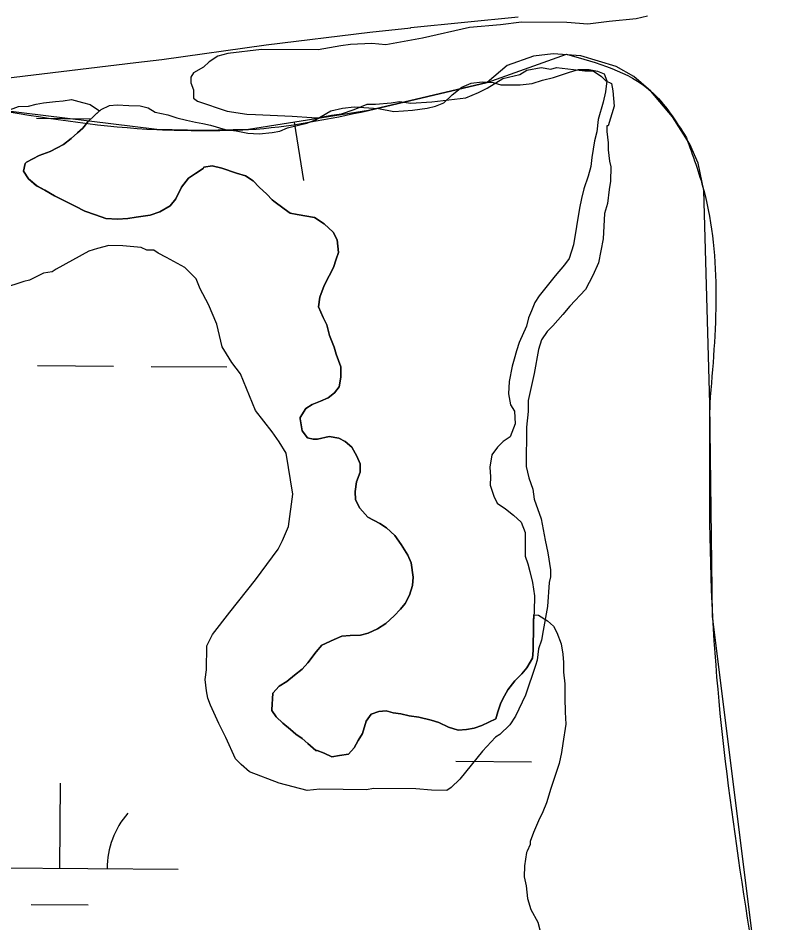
# Model space of a CAD drawing. Extents: x 3172231 to 3210228, y 940198 to 965780.
# Drawn here: x 3185524.3 to 3185848.4, y 957077.4 to 957460.3 of the extents above; entities that cross this region are included whole.
import ezdxf

# ---------------------------------------------------------------- set-up
doc = ezdxf.new("R2010")
doc.units = 0
for name, color, linetype in [('V-BORW-LINE', 7, 'Continuous'), ('V-ROAD-CNTR', 7, 'Continuous'), ('V-SITE-VEGE', 7, 'Continuous'), ('V-TOPO-SHOR', 7, 'Continuous'), ('V-WETL-SWMP', 7, 'Continuous')]:
    doc.layers.add(name, color=color, linetype=linetype)

msp = doc.modelspace()

# ---------------------------------------------------------------- linework, layer by layer
at = {"layer": 'V-BORW-LINE'}
for p, q in [((3185722.497, 957432.977), (3185756.082, 957444.982)), ((3185672.405, 957421.155), (3185722.497, 957432.977)), ((3185640.967, 957416.164), (3185644.887, 957391.473))]:
    msp.add_line(p, q, dxfattribs=at)
for points in [[(3185742.123, 957444.21), (3185730.949, 957440.253)], [(3185750.496, 957445.107), (3185742.123, 957444.21)], [(3185762.104, 957444.26), (3185750.496, 957445.107)], [(3185777.032, 957439.731), (3185762.104, 957444.26)], [(3185730.949, 957440.253), (3185722.497, 957432.977)], [(3185784.588, 957435.52), (3185777.032, 957439.731)], [(3185791.767, 957429.364), (3185784.588, 957435.52)], [(3185722.497, 957432.977), (3185672.405, 957421.155)], [(3185800.837, 957418.508), (3185791.767, 957429.364)], [(3185582.895, 957413.105), (3185516.352, 957421.257)], [(3185672.405, 957421.155), (3185621.699, 957413.105)], [(3185808.205, 957406.974), (3185800.837, 957418.508)], [(3185602.315, 957412.716), (3185582.895, 957413.105)], [(3185621.699, 957413.105), (3185602.315, 957412.716)], [(3185811.723, 957398.837), (3185808.205, 957406.974)], [(3185814.147, 957387.343), (3185811.723, 957398.837)], [(3185816.63, 957297.163), (3185814.147, 957387.343)], [(3185817.815, 957207.026), (3185816.63, 957297.163)], [(3185848.416, 956962.42), (3185817.815, 957207.026)]]:
    msp.add_lwpolyline(points, dxfattribs=at)
for points in [[(3185756.082, 957444.982), (3185791.767, 957429.364), (3185806.761, 957409.603)], [(3185516.352, 957421.257), (3185582.895, 957413.105), (3185602.315, 957412.716)], [(3185602.315, 957412.716), (3185621.699, 957413.105), (3185672.405, 957421.155)], [(3185806.761, 957409.603), (3185814.147, 957387.343), (3185816.63, 957297.163)], [(3185816.63, 957297.163), (3185817.815, 957207.026), (3185838.208, 957043.835)]]:
    msp.add_spline(points, degree=3, dxfattribs=at)
at = {"layer": 'V-ROAD-CNTR'}
msp.add_lwpolyline([(3185347.497, 957419.729), (3185364.423, 957419.627), (3185381.297, 957419.801), (3185383.942, 957419.852), (3185401.061, 957421.032), (3185417.92, 957422.49), (3185434.752, 957424.239), (3185451.548, 957426.281), (3185468.255, 957428.608), (3185471.257, 957429.058), (3185522.533, 957435.305), (3185574.032, 957441.495), (3185585.006, 957442.803), (3185629.095, 957448.962), (3185673.022, 957454.332), (3185690.287, 957456.175), (3185690.287, 957456.323), (3185735.642, 957460.76)], dxfattribs=at)
at = {"layer": 'V-SITE-VEGE'}
for points in [[(3185790.281, 957461.026), (3185785.497, 957459.875), (3185774.144, 957458.784), (3185765.18, 957457.669), (3185756.235, 957458.347), (3185737.135, 957458.517), (3185728.171, 957457.403), (3185715.031, 957456.328), (3185695.29, 957451.73)], [(3185695.29, 957451.73), (3185679.746, 957448.886), (3185673.782, 957449.535), (3185664.824, 957449.019), (3185660.642, 957448.46), (3185651.076, 957446.754), (3185627.203, 957446.969), (3185612.862, 957445.306), (3185608.672, 957444.151), (3185605.072, 957441.793), (3185602.661, 957439.428), (3185598.463, 957437.077), (3185597.253, 957435.297), (3185597.23, 957432.911), (3185598.397, 957429.915), (3185598.367, 957426.335), (3185600.146, 957425.125), (3185612.645, 957420.834), (3185620.989, 957419.566), (3185624.569, 957419.534), (3185640.082, 957418.796), (3185648.432, 957418.127), (3185650.82, 957418.104), (3185656.798, 957419.247), (3185660.984, 957419.804), (3185666.371, 957421.547), (3185671.763, 957423.888), (3185675.345, 957423.855), (3185681.915, 957424.394), (3185685.501, 957424.957), (3185690.271, 957424.318), (3185699.229, 957424.834), (3185713.569, 957426.497), (3185718.961, 957428.836), (3185722.559, 957430.595), (3185729.162, 957434.713), (3185736.34, 957436.44), (3185739.341, 957438.203), (3185745.321, 957439.346), (3185749.493, 957438.709), (3185751.885, 957439.287), (3185763.81, 957437.984), (3185767.392, 957437.951), (3185770.952, 957435.533), (3185772.727, 957433.726), (3185775.103, 957432.512), (3185775.674, 957429.522), (3185776.211, 957422.952), (3185773.749, 957414.616), (3185773.151, 957414.625), (3185773.131, 957412.235), (3185773.686, 957407.455), (3185773.657, 957404.471), (3185774.21, 957399.691), (3185774.788, 957397.299), (3185774.734, 957391.329), (3185774.106, 957387.753), (3185773.454, 957381.789), (3185772.223, 957377.621), (3185771.531, 957366.884), (3185769.647, 957356.754), (3185767.214, 957351.405), (3185764.177, 957345.462), (3185757.545, 957338.359), (3185754.529, 957334.804), (3185750.31, 957330.067), (3185747.901, 957327.701), (3185745.481, 957324.142), (3185744.25, 957319.974), (3185742.368, 957309.843), (3185739.879, 957298.526), (3185739.836, 957293.75), (3185739.181, 957287.19), (3185739.031, 957270.478), (3185740.182, 957265.692), (3185741.929, 957260.902), (3185742.489, 957256.72), (3185745.399, 957248.335), (3185747.109, 957239.369), (3185748.256, 957233.985), (3185749.384, 957226.815), (3185749.358, 957223.829), (3185748.739, 957221.447), (3185748.051, 957211.303), (3185746.171, 957201.174), (3185745.536, 957197), (3185744.309, 957193.43), (3185743.67, 957188.663), (3185743.052, 957186.281), (3185738.761, 957173.784), (3185734.503, 957164.869), (3185732.085, 957161.308), (3185727.872, 957157.169), (3185726.068, 957155.991), (3185720.643, 957150.07), (3185710.986, 957138.218), (3185707.374, 957134.669), (3185705.571, 957133.492), (3185699.005, 957133.551), (3185692.446, 957134.206), (3185674.54, 957134.366)], [(3185674.54, 957134.366), (3185671.552, 957133.797), (3185651.854, 957133.973), (3185646.478, 957133.424), (3185634.567, 957136.514), (3185622.076, 957141.403), (3185618.521, 957144.418), (3185616.156, 957146.828), (3185612.06, 957155.819), (3185609.129, 957161.813), (3185605.617, 957169.604), (3185604.449, 957172.598), (3185603.88, 957175.588), (3185603.325, 957180.368), (3185603.96, 957184.54), (3185604.05, 957194.688), (3185606.481, 957199.441), (3185613.729, 957208.928), (3185624.593, 957222.557), (3185634.262, 957235.603), (3185636.085, 957239.168), (3185638.526, 957245.116), (3185640.439, 957258.827), (3185637.61, 957276.161), (3185634.667, 957280.964), (3185631.72, 957285.169), (3185624.638, 957294.186), (3185618.214, 957309.763), (3185614.675, 957314.57), (3185612.32, 957318.172), (3185610.554, 957321.172), (3185608.254, 957330.743), (3185604.748, 957339.131), (3185601.226, 957345.728), (3185599.473, 957349.922), (3185594.74, 957354.739), (3185587.019, 957358.987), (3185583.453, 957360.809), (3185581.673, 957362.022), (3185578.689, 957362.046), (3185576.314, 957363.261), (3185568.558, 957363.926), (3185562.59, 957363.982), (3185557.802, 957362.831), (3185554.214, 957361.669), (3185540.416, 957354.033), (3185538.614, 957352.855), (3185535.028, 957352.29), (3185529.034, 957349.361), (3185526.64, 957348.783), (3185517.661, 957345.879)]]:
    msp.add_lwpolyline(points, dxfattribs=at)
at = {"layer": 'V-TOPO-SHOR'}
for points in [[(3185562.908, 957423.288), (3185566.133, 957423.552), (3185571.116, 957423.214), (3185575.806, 957423.173), (3185579.314, 957422.262), (3185582.23, 957420.476), (3185587.498, 957419.255), (3185591.297, 957418.049), (3185595.395, 957417.133), (3185599.196, 957416.22), (3185602.416, 957415.606), (3185605.635, 957414.989), (3185611.775, 957413.175), (3185616.461, 957412.548), (3185621.435, 957411.622), (3185626.123, 957411.288), (3185631.7, 957411.825), (3185634.93, 957412.38), (3185638.165, 957413.818), (3185642.868, 957414.948), (3185646.392, 957415.796), (3185649.923, 957417.232), (3185656.407, 957420.984), (3185661.4, 957422.112), (3185666.391, 957422.655), (3185672.543, 957422.305), (3185676.643, 957421.975), (3185683.082, 957420.744), (3185687.19, 957421), (3185691.004, 957421.26), (3185697.166, 957422.085), (3185700.693, 957422.933), (3185704.224, 957424.367), (3185707.773, 957427.853), (3185711.906, 957431.041), (3185715.731, 957432.766), (3185720.427, 957433.311), (3185725.115, 957432.975), (3185728.333, 957432.065), (3185731.556, 957432.037), (3185736.539, 957431.994), (3185741.528, 957432.534), (3185745.939, 957433.962), (3185750.64, 957435.09), (3185757.404, 957437.376), (3185761.226, 957438.515), (3185765.623, 957438.476), (3185769.135, 957437.857), (3185772.055, 957436.657), (3185773.202, 957433.716), (3185772.574, 957429.03), (3185771.654, 957424.641), (3185769.536, 957417.332), (3185768.904, 957412.061), (3185767.99, 957408.257), (3185767.372, 957404.745), (3185766.753, 957401.233), (3185766.428, 957397.423), (3185765.217, 957393.332), (3185763.411, 957388.07), (3185762.495, 957383.974), (3185761.58, 957379.878), (3185759.096, 957364.363)], [(3185685.888, 957210.226), (3185687.961, 957212.553), (3185689.75, 957216.055), (3185690.961, 957220.149), (3185691.284, 957223.663), (3185690.461, 957229.827), (3185689.023, 957233.063), (3185686.132, 957237.489), (3185683.527, 957241.323), (3185680.039, 957244.579), (3185677.123, 957246.363), (3185672.162, 957249.048), (3185668.681, 957252.89), (3185666.952, 957256.423), (3185666.69, 957259.943), (3185667.315, 957264.041), (3185668.816, 957268.133), (3185668.849, 957271.65), (3185667.411, 957274.888), (3185665.394, 957278.717), (3185662.483, 957281.089), (3185659.858, 957282.578), (3185655.76, 957283.2), (3185650.765, 957282.074), (3185649.006, 957282.088), (3185646.667, 957282.697), (3185644.346, 957285.65), (3185643.513, 957290.641), (3185643.519, 957291.226), (3185645.897, 957295.015), (3185648.551, 957296.752), (3185652.082, 957298.186), (3185655.319, 957299.621), (3185657.976, 957301.651), (3185660.052, 957304.27), (3185660.675, 957308.368), (3185660.714, 957312.767), (3185658.711, 957318.061), (3185657.857, 957321), (3185655.85, 957326.004), (3185654.715, 957330.411), (3185653.28, 957333.649), (3185651.267, 957338.064), (3185651.889, 957342.162), (3185653.693, 957347.131), (3185655.782, 957351.217), (3185657.572, 957354.719), (3185658.777, 957358.225), (3185659.682, 957361.149), (3185659.143, 957366.429), (3185657.413, 957369.671), (3185653.634, 957373.222), (3185649.552, 957375.899), (3185642.235, 957377.136), (3185639.308, 957377.748), (3185636.687, 957379.53), (3185632.318, 957382.795), (3185631.737, 957383.386), (3185629.412, 957385.754), (3185626.215, 957388.713), (3185623.6, 957391.376), (3185620.395, 957393.457), (3185616.594, 957394.663), (3185610.456, 957396.77), (3185606.36, 957397.686), (3185602.837, 957397.131), (3185602.538, 957396.549), (3185599.294, 957394.524), (3185596.345, 957392.498), (3185593.38, 957388.713), (3185590.99, 957383.751), (3185588.618, 957380.841), (3185584.199, 957378.242), (3185580.08, 957376.812), (3185574.211, 957375.985), (3185570.688, 957375.432), (3185566.287, 957375.178), (3185561.306, 957375.516), (3185556.921, 957377.021), (3185552.539, 957378.527), (3185548.453, 957380.616), (3185544.951, 957382.405), (3185539.698, 957385.09), (3185535.616, 957387.472), (3185532.114, 957389.262), (3185528.62, 957392.226), (3185526.599, 957395.47), (3185527.213, 957398.687), (3185527.805, 957399.269), (3185530.455, 957400.711), (3185533.107, 957402.154), (3185537.813, 957403.871), (3185540.758, 957405.31), (3185543.411, 957406.752), (3185546.659, 957409.361), (3185549.317, 957411.684), (3185551.68, 957413.713), (3185553.757, 957416.335), (3185556.714, 957419.239), (3185559.375, 957421.559), (3185562.908, 957423.288)], [(3185759.096, 957364.363), (3185757.283, 957358.516), (3185755.209, 957355.894), (3185751.354, 957351.239), (3185748.983, 957348.329), (3185744.537, 957342.797), (3185742.751, 957339.883), (3185741.254, 957336.379), (3185740.055, 957333.456), (3185739.144, 957329.948), (3185736.15, 957322.938), (3185734.946, 957319.432), (3185734.034, 957315.921), (3185733.129, 957312.997), (3185731.898, 957306.56), (3185731.558, 957301.284), (3185732.396, 957296.586), (3185734.131, 957293.932), (3185734.376, 957288.652), (3185732.275, 957283.102), (3185729.324, 957281.077), (3185726.959, 957278.752), (3185724.585, 957275.547), (3185723.657, 957270.28), (3185723.913, 957266.173), (3185723.882, 957262.655), (3185725.306, 957257.953), (3185726.746, 957255.008), (3185730.241, 957252.632), (3185733.737, 957249.961), (3185736.934, 957247), (3185738.655, 957242.586), (3185738.593, 957235.844), (3185738.565, 957232.621), (3185739.709, 957229.385), (3185740.559, 957226.153), (3185741.69, 957221.451), (3185742.519, 957215.874), (3185742.46, 957209.132), (3185742.128, 957205.03), (3185742.087, 957200.34), (3185742.048, 957195.943), (3185742.02, 957192.72), (3185741.698, 957189.496), (3185739.314, 957185.415), (3185737.239, 957182.793), (3185734.28, 957179.889), (3185731.317, 957176.104), (3185729.826, 957173.479), (3185728.335, 957170.56), (3185727.129, 957166.759), (3185726.221, 957163.837), (3185720.333, 957160.957), (3185717.097, 957159.815), (3185713.868, 957159.257), (3185710.347, 957158.995), (3185706.253, 957160.206), (3185702.167, 957162.293), (3185698.952, 957163.202), (3185693.687, 957164.42), (3185689.587, 957165.045), (3185686.076, 957165.954), (3185682.855, 957166.278), (3185679.93, 957167.183), (3185676.705, 957166.919), (3185673.469, 957165.774), (3185671.39, 957162.862), (3185669.879, 957157.599), (3185668.093, 957154.682), (3185666.305, 957151.473), (3185663.935, 957148.858), (3185660.12, 957148.305), (3185656.89, 957147.748), (3185653.679, 957149.243), (3185650.759, 957150.441), (3185650.173, 957150.447), (3185646.679, 957153.408), (3185644.352, 957155.483), (3185641.731, 957157.265), (3185639.404, 957159.337), (3185636.203, 957162.006), (3185633.295, 957164.668), (3185631.561, 957167.325), (3185631.563, 957167.617), (3185631.919, 957174.648), (3185634.583, 957177.556), (3185637.825, 957179.58), (3185641.076, 957182.191), (3185644.324, 957184.798), (3185646.691, 957187.415), (3185650.251, 957192.075), (3185652.622, 957194.987), (3185657.92, 957197.285), (3185661.158, 957198.72), (3185664.679, 957198.983), (3185669.078, 957199.236), (3185672.312, 957200.086), (3185676.137, 957201.811), (3185679.676, 957204.125), (3185683.223, 957207.318), (3185685.888, 957210.226)]]:
    msp.add_lwpolyline(points, dxfattribs=at)
at = {"layer": 'V-WETL-SWMP'}
for p, q in [((3185532.092, 957417.858), (3185555.149, 957417.701)), ((3185532.536, 957313.213), (3185564.535, 957312.995)), ((3185580.535, 957312.886), (3185612.534, 957312.668)), ((3185709.308, 957145.831), (3185741.308, 957145.614)), ((3185541.932, 957100.54), (3185542.177, 957136.539)), ((3185491.933, 957100.88), (3185591.931, 957100.199)), ((3185529.828, 957085.191), (3185553.827, 957085.027))]:
    msp.add_line(p, q, dxfattribs=at)
for points in [[(3185519.499, 957421.076), (3185524.498, 957422.79), (3185528.605, 957423.046), (3185531.838, 957423.897), (3185535.067, 957424.454), (3185540.056, 957424.996), (3185543.283, 957425.26), (3185546.806, 957425.815), (3185551.486, 957424.6)], [(3185551.486, 957424.6), (3185554.703, 957423.692), (3185558.678, 957420.953), (3185556.714, 957419.239), (3185553.757, 957416.334), (3185551.681, 957413.714), (3185549.317, 957411.683), (3185546.658, 957409.361), (3185543.41, 957406.752), (3185540.758, 957405.31), (3185537.814, 957403.87), (3185533.108, 957402.154), (3185530.456, 957400.711), (3185527.805, 957399.269), (3185527.213, 957398.688), (3185526.598, 957395.469), (3185528.621, 957392.226), (3185532.113, 957389.263), (3185535.615, 957387.473), (3185539.698, 957385.091), (3185544.951, 957382.405), (3185548.453, 957380.615), (3185552.538, 957378.526), (3185556.922, 957377.021), (3185561.306, 957375.516), (3185566.287, 957375.178), (3185570.687, 957375.432), (3185574.21, 957375.986), (3185580.081, 957376.813), (3185584.198, 957378.242), (3185588.619, 957380.841), (3185590.99, 957383.752), (3185593.38, 957388.714), (3185596.345, 957392.499), (3185599.295, 957394.524), (3185602.538, 957396.548), (3185602.837, 957397.131), (3185606.36, 957397.686), (3185610.456, 957396.77), (3185616.593, 957394.663), (3185620.394, 957393.456), (3185623.6, 957391.375), (3185626.215, 957388.713), (3185629.413, 957385.753), (3185631.737, 957383.386), (3185632.318, 957382.795), (3185636.686, 957379.531), (3185639.309, 957377.748), (3185642.235, 957377.136), (3185649.553, 957375.898), (3185653.634, 957373.223), (3185657.413, 957369.671), (3185659.143, 957366.43), (3185659.682, 957361.149), (3185658.776, 957358.225), (3185657.572, 957354.718), (3185655.782, 957351.216), (3185653.693, 957347.13), (3185651.889, 957342.162), (3185651.266, 957338.064), (3185653.279, 957333.648), (3185654.716, 957330.41), (3185655.849, 957326.003), (3185657.856, 957321.001), (3185658.71, 957318.062), (3185660.714, 957312.767), (3185660.675, 957308.369), (3185660.052, 957304.271), (3185657.976, 957301.651), (3185655.319, 957299.622), (3185652.082, 957298.186), (3185648.551, 957296.751), (3185645.897, 957295.016), (3185643.518, 957291.226), (3185643.512, 957290.64), (3185644.347, 957285.649), (3185646.666, 957282.696), (3185649.006, 957282.089), (3185650.765, 957282.073), (3185655.759, 957283.201), (3185659.857, 957282.578), (3185662.483, 957281.089), (3185665.393, 957278.717), (3185667.411, 957274.888), (3185668.848, 957271.65), (3185668.816, 957268.133), (3185667.314, 957264.042), (3185666.691, 957259.943), (3185666.952, 957256.423), (3185668.68, 957252.889), (3185672.163, 957249.047), (3185677.123, 957246.364), (3185680.039, 957244.579), (3185683.527, 957241.322), (3185686.132, 957237.488), (3185689.024, 957233.064), (3185690.461, 957229.827), (3185691.285, 957223.663), (3185690.96, 957220.148), (3185689.751, 957216.054), (3185687.96, 957212.552)], [(3185687.96, 957212.552), (3185685.887, 957210.226), (3185683.223, 957207.318), (3185679.676, 957204.125), (3185676.137, 957201.811), (3185672.311, 957200.086), (3185669.078, 957199.236), (3185664.679, 957198.982), (3185661.158, 957198.72), (3185657.92, 957197.284), (3185652.623, 957194.986), (3185650.251, 957192.075), (3185646.692, 957187.416), (3185644.323, 957184.799), (3185641.075, 957182.19), (3185637.826, 957179.58), (3185634.583, 957177.557), (3185631.919, 957174.649), (3185631.563, 957167.617), (3185631.56, 957167.324), (3185633.295, 957164.669), (3185636.203, 957162.005), (3185639.404, 957159.338), (3185641.731, 957157.265), (3185644.353, 957155.482), (3185646.68, 957153.409), (3185650.172, 957150.446), (3185650.758, 957150.441), (3185653.679, 957149.242), (3185656.89, 957147.747), (3185660.12, 957148.305), (3185663.936, 957148.857), (3185666.305, 957151.474), (3185668.093, 957154.683), (3185669.878, 957157.599), (3185671.391, 957162.862), (3185673.469, 957165.775), (3185676.704, 957166.919), (3185679.931, 957167.183), (3185682.855, 957166.278), (3185686.077, 957165.955), (3185689.587, 957165.045), (3185693.686, 957164.421), (3185698.952, 957163.202), (3185702.168, 957162.293), (3185706.254, 957160.205), (3185710.348, 957158.995), (3185713.868, 957159.257), (3185717.098, 957159.814), (3185720.333, 957160.958), (3185726.222, 957163.837), (3185727.128, 957166.76), (3185728.334, 957170.561), (3185729.826, 957173.479), (3185731.316, 957176.104), (3185734.281, 957179.889), (3185737.239, 957182.794), (3185739.315, 957185.414), (3185741.697, 957189.497), (3185742.019, 957192.719), (3185742.048, 957195.943), (3185742.087, 957200.341), (3185742.129, 957205.031), (3185742.355, 957207.837), (3185744.206, 957207.688), (3185747.996, 957205.309), (3185750.613, 957202.94), (3185752.055, 957200.289), (3185753.772, 957195.583), (3185754.612, 957191.178), (3185754.874, 957187.657), (3185754.837, 957183.553), (3185755.379, 957178.565), (3185755.326, 957172.702), (3185755.564, 957166.543), (3185755.813, 957161.557), (3185754.566, 957153.359), (3185753.946, 957149.554), (3185753.024, 957144.871), (3185751.216, 957139.317), (3185749.412, 957134.35), (3185747.598, 957128.209), (3185746.098, 957124.412), (3185744.305, 957120.617), (3185742.209, 957115.652), (3185740.709, 957111.854), (3185740.698, 957110.681), (3185739.499, 957107.76), (3185739.201, 957107.177), (3185738.272, 957101.615), (3185738.23, 957096.924), (3185739.075, 957093.106), (3185739.614, 957087.824), (3185741.038, 957083.12), (3185743.922, 957077.818), (3185744.772, 957074.585)]]:
    msp.add_lwpolyline(points, dxfattribs=at)
msp.add_arc((3185597.177, 957100.638), 35.246, 138.83816, 180.38182, dxfattribs=at)

doc.saveas('drawing.dxf')
